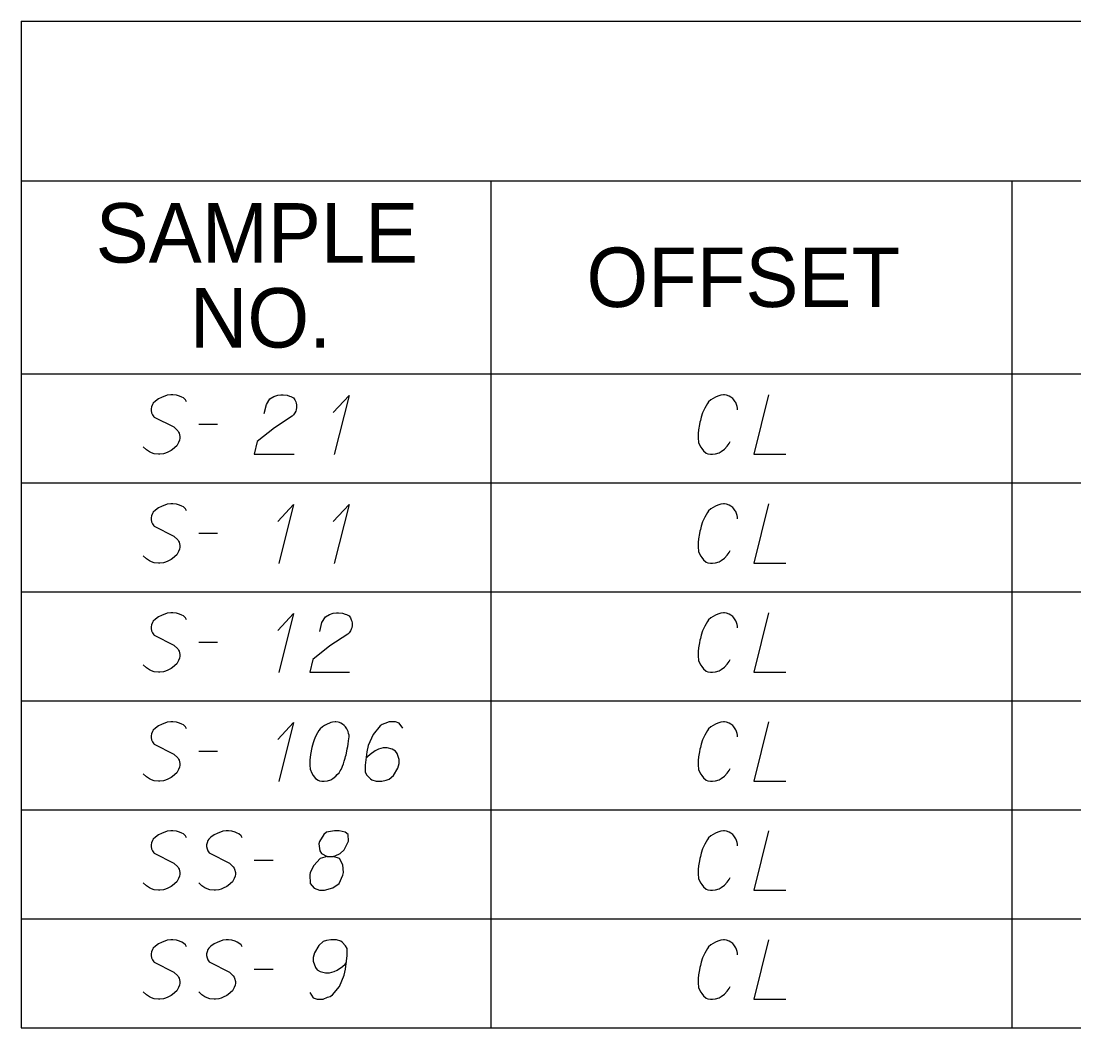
# Model space of a CAD drawing. Extents: x 2074207 to 2076812, y 516372 to 523312.
# Drawn here: x 2076260.6 to 2076345.6, y 519867.3 to 519948.6 of the extents above; entities that cross this region are included whole.
import ezdxf

# ---------------------------------------------------------------- set-up
doc = ezdxf.new("R2010")
doc.units = 0
for name, color, linetype in [('Prop DirtTable_ Soil Test Results - Outline (Major)', 7, 'Continuous'), ('Prop DirtTable_ Soil Test Results - Outline (Minor)', 7, 'Continuous'), ('Prop DirtTable_ Soil Test Results - Tx (Header - Small)', 7, 'Continuous'), ('Prop DirtTable_ Soil Test Results - Tx (Sample Data)', 7, 'Continuous')]:
    doc.layers.add(name, color=color, linetype=linetype)

msp = doc.modelspace()

# ---------------------------------------------------------------- linework, layer by layer
at = {"layer": 'Prop DirtTable_ Soil Test Results - Outline (Major)'}
for p, q in [((2076260.609, 519948.582), (2076260.609, 519920.097)), ((2076260.609, 519948.582), (2076811.903, 519948.582)), ((2076260.609, 519920.097), (2076260.609, 519911.297)), ((2076260.609, 519920.097), (2076811.903, 519920.097)), ((2076260.609, 519920.097), (2076811.903, 519920.097)), ((2076260.609, 519911.297), (2076260.609, 519902.497)), ((2076260.609, 519902.497), (2076260.609, 519893.697)), ((2076260.609, 519893.697), (2076260.609, 519884.897)), ((2076260.609, 519884.897), (2076260.609, 519876.097)), ((2076260.609, 519876.097), (2076260.609, 519867.297)), ((2076260.609, 519867.297), (2076811.903, 519867.297))]:
    msp.add_line(p, q, dxfattribs=at)
at = {"layer": 'Prop DirtTable_ Soil Test Results - Outline (Minor)'}
for p, q in [((2076260.609, 519935.697), (2076811.903, 519935.697)), ((2076298.545, 519935.697), (2076298.545, 519911.297)), ((2076340.594, 519935.697), (2076340.594, 519911.297)), ((2076260.609, 519911.297), (2076811.903, 519911.297)), ((2076260.609, 519911.297), (2076811.903, 519911.297)), ((2076298.546, 519911.297), (2076298.546, 519902.497)), ((2076340.594, 519911.297), (2076340.594, 519902.497)), ((2076260.609, 519902.497), (2076811.903, 519902.497)), ((2076260.609, 519902.497), (2076811.903, 519902.497)), ((2076298.546, 519902.497), (2076298.546, 519893.697)), ((2076340.594, 519902.497), (2076340.594, 519893.697)), ((2076260.609, 519893.697), (2076811.903, 519893.697)), ((2076260.609, 519893.697), (2076811.903, 519893.697)), ((2076298.546, 519893.697), (2076298.546, 519884.897)), ((2076340.594, 519893.697), (2076340.594, 519884.897)), ((2076260.609, 519884.897), (2076811.903, 519884.897)), ((2076260.609, 519884.897), (2076811.903, 519884.897)), ((2076298.546, 519884.897), (2076298.546, 519876.097)), ((2076340.594, 519884.897), (2076340.594, 519876.097)), ((2076260.609, 519876.097), (2076811.903, 519876.097)), ((2076260.609, 519876.097), (2076811.903, 519876.097)), ((2076298.546, 519876.097), (2076298.546, 519867.297)), ((2076340.594, 519876.097), (2076340.594, 519867.297)), ((2076260.609, 519867.297), (2076811.903, 519867.297))]:
    msp.add_line(p, q, dxfattribs=at)
at = {"layer": 'Prop DirtTable_ Soil Test Results - Tx (Sample Data)'}
for points in [[(2076273.968, 519917.852), (2076273.897, 519918.003), (2076273.721, 519918.154), (2076273.58, 519918.23), (2076273.403, 519918.305), (2076273.157, 519918.381), (2076272.874, 519918.418), (2076272.698, 519918.418), (2076272.416, 519918.381), (2076271.957, 519918.192), (2076271.71, 519918.078), (2076271.463, 519917.889), (2076271.287, 519917.738), (2076271.216, 519917.625), (2076271.146, 519917.436), (2076271.111, 519917.285), (2076271.111, 519917.133), (2076271.146, 519916.944), (2076271.216, 519916.793), (2076271.322, 519916.642), (2076271.358, 519916.604), (2076272.945, 519915.811), (2076273.262, 519915.508), (2076273.333, 519915.395), (2076273.368, 519915.319), (2076273.439, 519915.055), (2076273.439, 519914.904), (2076273.403, 519914.752), (2076273.333, 519914.563), (2076273.192, 519914.299), (2076272.839, 519913.996), (2076272.733, 519913.921), (2076272.451, 519913.77), (2076272.275, 519913.694), (2076272.098, 519913.656), (2076271.816, 519913.618), (2076271.71, 519913.618), (2076271.358, 519913.656), (2076271.146, 519913.732), (2076270.969, 519913.807), (2076270.723, 519913.959), (2076270.476, 519914.223)], [(2076280.247, 519916.907), (2076280.423, 519917.625), (2076280.706, 519918.078), (2076281.023, 519918.267), (2076281.34, 519918.381), (2076281.587, 519918.418), (2076281.764, 519918.418), (2076282.081, 519918.381), (2076282.293, 519918.305), (2076282.399, 519918.267), (2076282.61, 519918.154), (2076282.716, 519918.003), (2076282.787, 519917.852), (2076282.822, 519917.738), (2076282.857, 519917.587), (2076282.857, 519917.398), (2076282.822, 519917.209), (2076282.787, 519917.096), (2076282.716, 519916.944), (2076282.61, 519916.793), (2076282.505, 519916.68), (2076281.058, 519915.735), (2076279.683, 519914.639), (2076279.436, 519913.618), (2076282.646, 519913.618)], [(2076285.82, 519916.982), (2076287.09, 519918.343), (2076285.891, 519913.581)], [(2076318.45, 519917.209), (2076318.45, 519917.322), (2076318.415, 519917.474), (2076318.38, 519917.625), (2076318.309, 519917.776), (2076318.274, 519917.852), (2076318.168, 519918.003), (2076318.062, 519918.116), (2076317.921, 519918.23), (2076317.78, 519918.305), (2076317.569, 519918.381), (2076317.392, 519918.418), (2076317.322, 519918.418), (2076317.11, 519918.381), (2076316.863, 519918.305), (2076316.687, 519918.23), (2076316.475, 519918.116), (2076316.299, 519918.003), (2076316.122, 519917.852), (2076316.016, 519917.7), (2076315.911, 519917.511), (2076315.805, 519917.322), (2076315.628, 519916.944), (2076315.523, 519916.604), (2076315.452, 519916.34), (2076315.417, 519916.189), (2076315.381, 519916), (2076315.311, 519915.584), (2076315.276, 519915.281), (2076315.276, 519914.941), (2076315.311, 519914.563), (2076315.381, 519914.374), (2076315.487, 519914.185), (2076315.558, 519914.072), (2076315.699, 519913.883), (2076315.911, 519913.694), (2076316.052, 519913.656), (2076316.263, 519913.618), (2076316.404, 519913.618), (2076316.44, 519913.618), (2076316.687, 519913.656), (2076316.969, 519913.732), (2076317.145, 519913.845), (2076317.392, 519914.034), (2076317.604, 519914.261), (2076317.78, 519914.488), (2076317.851, 519914.639)], [(2076320.955, 519918.418), (2076319.756, 519913.618), (2076322.366, 519913.618)], [(2076274.956, 519916.037), (2076276.472, 519916.037)], [(2076273.968, 519909.052), (2076273.897, 519909.203), (2076273.721, 519909.354), (2076273.58, 519909.43), (2076273.403, 519909.505), (2076273.157, 519909.581), (2076272.874, 519909.618), (2076272.698, 519909.618), (2076272.416, 519909.581), (2076271.957, 519909.392), (2076271.71, 519909.278), (2076271.463, 519909.089), (2076271.287, 519908.938), (2076271.216, 519908.825), (2076271.146, 519908.636), (2076271.111, 519908.485), (2076271.111, 519908.333), (2076271.146, 519908.144), (2076271.216, 519907.993), (2076271.322, 519907.842), (2076271.358, 519907.804), (2076272.945, 519907.011), (2076273.262, 519906.708), (2076273.333, 519906.595), (2076273.368, 519906.519), (2076273.439, 519906.255), (2076273.439, 519906.104), (2076273.403, 519905.952), (2076273.333, 519905.763), (2076273.192, 519905.499), (2076272.839, 519905.196), (2076272.733, 519905.121), (2076272.451, 519904.97), (2076272.275, 519904.894), (2076272.098, 519904.856), (2076271.816, 519904.818), (2076271.71, 519904.818), (2076271.358, 519904.856), (2076271.146, 519904.932), (2076270.969, 519905.007), (2076270.723, 519905.159), (2076270.476, 519905.423)], [(2076281.34, 519908.182), (2076282.61, 519909.543), (2076281.411, 519904.781)], [(2076285.82, 519908.182), (2076287.09, 519909.543), (2076285.891, 519904.781)], [(2076318.45, 519908.409), (2076318.45, 519908.522), (2076318.415, 519908.674), (2076318.38, 519908.825), (2076318.309, 519908.976), (2076318.274, 519909.052), (2076318.168, 519909.203), (2076318.062, 519909.316), (2076317.921, 519909.43), (2076317.78, 519909.505), (2076317.569, 519909.581), (2076317.392, 519909.618), (2076317.322, 519909.618), (2076317.11, 519909.581), (2076316.863, 519909.505), (2076316.687, 519909.43), (2076316.475, 519909.316), (2076316.299, 519909.203), (2076316.122, 519909.052), (2076316.016, 519908.9), (2076315.911, 519908.711), (2076315.805, 519908.522), (2076315.628, 519908.144), (2076315.523, 519907.804), (2076315.452, 519907.54), (2076315.417, 519907.389), (2076315.381, 519907.2), (2076315.311, 519906.784), (2076315.276, 519906.481), (2076315.276, 519906.141), (2076315.311, 519905.763), (2076315.381, 519905.574), (2076315.487, 519905.385), (2076315.558, 519905.272), (2076315.699, 519905.083), (2076315.911, 519904.894), (2076316.052, 519904.856), (2076316.263, 519904.818), (2076316.404, 519904.818), (2076316.44, 519904.818), (2076316.687, 519904.856), (2076316.969, 519904.932), (2076317.145, 519905.045), (2076317.392, 519905.234), (2076317.604, 519905.461), (2076317.78, 519905.688), (2076317.851, 519905.839)], [(2076320.955, 519909.618), (2076319.756, 519904.818), (2076322.366, 519904.818)], [(2076274.956, 519907.237), (2076276.472, 519907.237)], [(2076273.968, 519900.252), (2076273.897, 519900.403), (2076273.721, 519900.554), (2076273.58, 519900.63), (2076273.403, 519900.705), (2076273.157, 519900.781), (2076272.874, 519900.818), (2076272.698, 519900.818), (2076272.416, 519900.781), (2076271.957, 519900.592), (2076271.71, 519900.478), (2076271.463, 519900.289), (2076271.287, 519900.138), (2076271.216, 519900.025), (2076271.146, 519899.836), (2076271.111, 519899.685), (2076271.111, 519899.533), (2076271.146, 519899.344), (2076271.216, 519899.193), (2076271.322, 519899.042), (2076271.358, 519899.004), (2076272.945, 519898.211), (2076273.262, 519897.908), (2076273.333, 519897.795), (2076273.368, 519897.719), (2076273.439, 519897.455), (2076273.439, 519897.304), (2076273.403, 519897.152), (2076273.333, 519896.963), (2076273.192, 519896.699), (2076272.839, 519896.396), (2076272.733, 519896.321), (2076272.451, 519896.17), (2076272.275, 519896.094), (2076272.098, 519896.056), (2076271.816, 519896.018), (2076271.71, 519896.018), (2076271.358, 519896.056), (2076271.146, 519896.132), (2076270.969, 519896.207), (2076270.723, 519896.359), (2076270.476, 519896.623)], [(2076281.34, 519899.382), (2076282.61, 519900.743), (2076281.411, 519895.981)], [(2076284.727, 519899.307), (2076284.903, 519900.025), (2076285.186, 519900.478), (2076285.503, 519900.667), (2076285.82, 519900.781), (2076286.067, 519900.818), (2076286.244, 519900.818), (2076286.561, 519900.781), (2076286.773, 519900.705), (2076286.879, 519900.667), (2076287.09, 519900.554), (2076287.196, 519900.403), (2076287.267, 519900.252), (2076287.302, 519900.138), (2076287.337, 519899.987), (2076287.337, 519899.798), (2076287.302, 519899.609), (2076287.267, 519899.496), (2076287.196, 519899.344), (2076287.09, 519899.193), (2076286.985, 519899.08), (2076285.538, 519898.135), (2076284.163, 519897.039), (2076283.916, 519896.018), (2076287.126, 519896.018)], [(2076318.45, 519899.609), (2076318.45, 519899.722), (2076318.415, 519899.874), (2076318.38, 519900.025), (2076318.309, 519900.176), (2076318.274, 519900.252), (2076318.168, 519900.403), (2076318.062, 519900.516), (2076317.921, 519900.63), (2076317.78, 519900.705), (2076317.569, 519900.781), (2076317.392, 519900.818), (2076317.322, 519900.818), (2076317.11, 519900.781), (2076316.863, 519900.705), (2076316.687, 519900.63), (2076316.475, 519900.516), (2076316.299, 519900.403), (2076316.122, 519900.252), (2076316.016, 519900.1), (2076315.911, 519899.911), (2076315.805, 519899.722), (2076315.628, 519899.344), (2076315.523, 519899.004), (2076315.452, 519898.74), (2076315.417, 519898.589), (2076315.381, 519898.4), (2076315.311, 519897.984), (2076315.276, 519897.681), (2076315.276, 519897.341), (2076315.311, 519896.963), (2076315.381, 519896.774), (2076315.487, 519896.585), (2076315.558, 519896.472), (2076315.699, 519896.283), (2076315.911, 519896.094), (2076316.052, 519896.056), (2076316.263, 519896.018), (2076316.404, 519896.018), (2076316.44, 519896.018), (2076316.687, 519896.056), (2076316.969, 519896.132), (2076317.145, 519896.245), (2076317.392, 519896.434), (2076317.604, 519896.661), (2076317.78, 519896.888), (2076317.851, 519897.039)], [(2076320.955, 519900.818), (2076319.756, 519896.018), (2076322.366, 519896.018)], [(2076274.956, 519898.437), (2076276.472, 519898.437)], [(2076273.968, 519891.452), (2076273.897, 519891.603), (2076273.721, 519891.754), (2076273.58, 519891.83), (2076273.403, 519891.905), (2076273.157, 519891.981), (2076272.874, 519892.018), (2076272.698, 519892.018), (2076272.416, 519891.981), (2076271.957, 519891.792), (2076271.71, 519891.678), (2076271.463, 519891.489), (2076271.287, 519891.338), (2076271.216, 519891.225), (2076271.146, 519891.036), (2076271.111, 519890.885), (2076271.111, 519890.733), (2076271.146, 519890.544), (2076271.216, 519890.393), (2076271.322, 519890.242), (2076271.358, 519890.204), (2076272.945, 519889.411), (2076273.262, 519889.108), (2076273.333, 519888.995), (2076273.368, 519888.919), (2076273.439, 519888.655), (2076273.439, 519888.504), (2076273.403, 519888.352), (2076273.333, 519888.163), (2076273.192, 519887.899), (2076272.839, 519887.596), (2076272.733, 519887.521), (2076272.451, 519887.37), (2076272.275, 519887.294), (2076272.098, 519887.256), (2076271.816, 519887.218), (2076271.71, 519887.218), (2076271.358, 519887.256), (2076271.146, 519887.332), (2076270.969, 519887.407), (2076270.723, 519887.559), (2076270.476, 519887.823)], [(2076286.032, 519892.018), (2076285.962, 519892.018), (2076285.75, 519891.981), (2076285.609, 519891.943), (2076285.503, 519891.905), (2076285.327, 519891.83), (2076285.115, 519891.716), (2076284.939, 519891.603), (2076284.762, 519891.452), (2076284.656, 519891.3), (2076284.551, 519891.111), (2076284.445, 519890.922), (2076284.339, 519890.696), (2076284.268, 519890.544), (2076284.198, 519890.318), (2076284.092, 519889.94), (2076283.986, 519889.373), (2076283.916, 519888.919), (2076283.916, 519888.504), (2076283.951, 519888.201), (2076284.092, 519887.861), (2076284.198, 519887.672), (2076284.374, 519887.445), (2076284.586, 519887.294), (2076284.692, 519887.256), (2076284.903, 519887.218), (2076285.08, 519887.218), (2076285.362, 519887.256), (2076285.609, 519887.332), (2076285.785, 519887.445), (2076286.032, 519887.634), (2076286.138, 519887.748), (2076286.279, 519887.899), (2076286.385, 519888.05), (2076286.455, 519888.163), (2076286.526, 519888.352), (2076286.561, 519888.428), (2076286.632, 519888.617), (2076286.702, 519888.844), (2076286.773, 519889.07), (2076286.808, 519889.222), (2076286.843, 519889.335), (2076286.879, 519889.486), (2076286.949, 519889.826), (2076286.985, 519890.015), (2076287.02, 519890.204), (2076287.055, 519890.469), (2076287.09, 519890.809), (2076287.09, 519890.922), (2076287.055, 519891.074), (2076287.02, 519891.225), (2076286.914, 519891.452), (2076286.808, 519891.603), (2076286.702, 519891.716), (2076286.561, 519891.83), (2076286.42, 519891.905), (2076286.314, 519891.943), (2076286.209, 519891.981), (2076286.032, 519892.018)], [(2076291.429, 519891.489), (2076291.147, 519891.905), (2076290.83, 519892.018), (2076290.336, 519892.018), (2076289.983, 519891.867), (2076289.771, 519891.792), (2076289.595, 519891.678), (2076289.031, 519890.998), (2076288.643, 519890.091), (2076288.537, 519889.6), (2076288.396, 519888.504), (2076288.396, 519887.937), (2076288.537, 519887.71), (2076288.819, 519887.407), (2076288.925, 519887.332), (2076289.278, 519887.218), (2076289.736, 519887.218), (2076290.089, 519887.294), (2076290.336, 519887.37), (2076290.689, 519887.672), (2076291.041, 519888.277), (2076291.147, 519888.655), (2076291.147, 519888.957), (2076290.971, 519889.448), (2076290.83, 519889.637), (2076290.583, 519889.789), (2076290.159, 519889.902), (2076289.842, 519889.902), (2076289.454, 519889.789), (2076289.207, 519889.675), (2076288.784, 519889.373), (2076288.572, 519889.184), (2076288.466, 519889.07)], [(2076318.45, 519890.809), (2076318.45, 519890.922), (2076318.415, 519891.074), (2076318.38, 519891.225), (2076318.309, 519891.376), (2076318.274, 519891.452), (2076318.168, 519891.603), (2076318.062, 519891.716), (2076317.921, 519891.83), (2076317.78, 519891.905), (2076317.569, 519891.981), (2076317.392, 519892.018), (2076317.322, 519892.018), (2076317.11, 519891.981), (2076316.863, 519891.905), (2076316.687, 519891.83), (2076316.475, 519891.716), (2076316.299, 519891.603), (2076316.122, 519891.452), (2076316.016, 519891.3), (2076315.911, 519891.111), (2076315.805, 519890.922), (2076315.628, 519890.544), (2076315.523, 519890.204), (2076315.452, 519889.94), (2076315.417, 519889.789), (2076315.381, 519889.6), (2076315.311, 519889.184), (2076315.276, 519888.881), (2076315.276, 519888.541), (2076315.311, 519888.163), (2076315.381, 519887.974), (2076315.487, 519887.785), (2076315.558, 519887.672), (2076315.699, 519887.483), (2076315.911, 519887.294), (2076316.052, 519887.256), (2076316.263, 519887.218), (2076316.404, 519887.218), (2076316.44, 519887.218), (2076316.687, 519887.256), (2076316.969, 519887.332), (2076317.145, 519887.445), (2076317.392, 519887.634), (2076317.604, 519887.861), (2076317.78, 519888.088), (2076317.851, 519888.239)], [(2076320.955, 519892.018), (2076319.756, 519887.218), (2076322.366, 519887.218)], [(2076281.34, 519890.582), (2076282.61, 519891.943), (2076281.411, 519887.181)], [(2076274.956, 519889.637), (2076276.472, 519889.637)], [(2076273.968, 519882.652), (2076273.897, 519882.803), (2076273.721, 519882.954), (2076273.58, 519883.03), (2076273.403, 519883.105), (2076273.157, 519883.181), (2076272.874, 519883.218), (2076272.698, 519883.218), (2076272.416, 519883.181), (2076271.957, 519882.992), (2076271.71, 519882.878), (2076271.463, 519882.689), (2076271.287, 519882.538), (2076271.216, 519882.425), (2076271.146, 519882.236), (2076271.111, 519882.085), (2076271.111, 519881.933), (2076271.146, 519881.744), (2076271.216, 519881.593), (2076271.322, 519881.442), (2076271.358, 519881.404), (2076272.945, 519880.611), (2076273.262, 519880.308), (2076273.333, 519880.195), (2076273.368, 519880.119), (2076273.439, 519879.855), (2076273.439, 519879.704), (2076273.403, 519879.552), (2076273.333, 519879.363), (2076273.192, 519879.099), (2076272.839, 519878.796), (2076272.733, 519878.721), (2076272.451, 519878.57), (2076272.275, 519878.494), (2076272.098, 519878.456), (2076271.816, 519878.418), (2076271.71, 519878.418), (2076271.358, 519878.456), (2076271.146, 519878.532), (2076270.969, 519878.607), (2076270.723, 519878.759), (2076270.476, 519879.023)], [(2076278.448, 519882.652), (2076278.377, 519882.803), (2076278.201, 519882.954), (2076278.06, 519883.03), (2076277.883, 519883.105), (2076277.637, 519883.181), (2076277.354, 519883.218), (2076277.178, 519883.218), (2076276.896, 519883.181), (2076276.437, 519882.992), (2076276.19, 519882.878), (2076275.943, 519882.689), (2076275.767, 519882.538), (2076275.696, 519882.425), (2076275.626, 519882.236), (2076275.591, 519882.085), (2076275.591, 519881.933), (2076275.626, 519881.744), (2076275.696, 519881.593), (2076275.802, 519881.442), (2076275.838, 519881.404), (2076277.425, 519880.611), (2076277.742, 519880.308), (2076277.813, 519880.195), (2076277.848, 519880.119), (2076277.919, 519879.855), (2076277.919, 519879.704), (2076277.883, 519879.552), (2076277.813, 519879.363), (2076277.672, 519879.099), (2076277.319, 519878.796), (2076277.213, 519878.721), (2076276.931, 519878.57), (2076276.755, 519878.494), (2076276.578, 519878.456), (2076276.296, 519878.418), (2076276.19, 519878.418), (2076275.838, 519878.456), (2076275.626, 519878.532), (2076275.449, 519878.607), (2076275.203, 519878.759), (2076274.956, 519879.023)], [(2076285.327, 519881.14), (2076285.82, 519881.14), (2076285.962, 519881.178), (2076286.385, 519881.367), (2076286.702, 519881.669), (2076287.055, 519882.387), (2076287.02, 519882.916), (2076286.773, 519883.105), (2076286.279, 519883.218), (2076285.926, 519883.218), (2076285.256, 519883.105), (2076285.044, 519882.916), (2076284.692, 519882.349), (2076284.656, 519882.16), (2076284.727, 519881.593), (2076284.868, 519881.367), (2076285.327, 519881.14), (2076284.762, 519880.989), (2076284.233, 519880.422), (2076283.951, 519879.855), (2076283.916, 519879.666), (2076283.951, 519878.948), (2076284.268, 519878.57), (2076284.692, 519878.418), (2076285.115, 519878.418), (2076285.785, 519878.607), (2076286.279, 519878.948), (2076286.597, 519879.628), (2076286.632, 519879.855), (2076286.597, 519880.459), (2076286.314, 519880.989), (2076285.82, 519881.14)], [(2076318.45, 519882.009), (2076318.45, 519882.122), (2076318.415, 519882.274), (2076318.38, 519882.425), (2076318.309, 519882.576), (2076318.274, 519882.652), (2076318.168, 519882.803), (2076318.062, 519882.916), (2076317.921, 519883.03), (2076317.78, 519883.105), (2076317.569, 519883.181), (2076317.392, 519883.218), (2076317.322, 519883.218), (2076317.11, 519883.181), (2076316.863, 519883.105), (2076316.687, 519883.03), (2076316.475, 519882.916), (2076316.299, 519882.803), (2076316.122, 519882.652), (2076316.016, 519882.5), (2076315.911, 519882.311), (2076315.805, 519882.122), (2076315.628, 519881.744), (2076315.523, 519881.404), (2076315.452, 519881.14), (2076315.417, 519880.989), (2076315.381, 519880.8), (2076315.311, 519880.384), (2076315.276, 519880.081), (2076315.276, 519879.741), (2076315.311, 519879.363), (2076315.381, 519879.174), (2076315.487, 519878.985), (2076315.558, 519878.872), (2076315.699, 519878.683), (2076315.911, 519878.494), (2076316.052, 519878.456), (2076316.263, 519878.418), (2076316.404, 519878.418), (2076316.44, 519878.418), (2076316.687, 519878.456), (2076316.969, 519878.532), (2076317.145, 519878.645), (2076317.392, 519878.834), (2076317.604, 519879.061), (2076317.78, 519879.288), (2076317.851, 519879.439)], [(2076320.955, 519883.218), (2076319.756, 519878.418), (2076322.366, 519878.418)], [(2076279.436, 519880.837), (2076280.952, 519880.837)], [(2076273.968, 519873.852), (2076273.897, 519874.003), (2076273.721, 519874.154), (2076273.58, 519874.23), (2076273.403, 519874.305), (2076273.157, 519874.381), (2076272.874, 519874.418), (2076272.698, 519874.418), (2076272.416, 519874.381), (2076271.957, 519874.192), (2076271.71, 519874.078), (2076271.463, 519873.889), (2076271.287, 519873.738), (2076271.216, 519873.625), (2076271.146, 519873.436), (2076271.111, 519873.285), (2076271.111, 519873.133), (2076271.146, 519872.944), (2076271.216, 519872.793), (2076271.322, 519872.642), (2076271.358, 519872.604), (2076272.945, 519871.811), (2076273.262, 519871.508), (2076273.333, 519871.395), (2076273.368, 519871.319), (2076273.439, 519871.055), (2076273.439, 519870.904), (2076273.403, 519870.752), (2076273.333, 519870.563), (2076273.192, 519870.299), (2076272.839, 519869.996), (2076272.733, 519869.921), (2076272.451, 519869.77), (2076272.275, 519869.694), (2076272.098, 519869.656), (2076271.816, 519869.618), (2076271.71, 519869.618), (2076271.358, 519869.656), (2076271.146, 519869.732), (2076270.969, 519869.807), (2076270.723, 519869.959), (2076270.476, 519870.223)], [(2076278.448, 519873.852), (2076278.377, 519874.003), (2076278.201, 519874.154), (2076278.06, 519874.23), (2076277.883, 519874.305), (2076277.637, 519874.381), (2076277.354, 519874.418), (2076277.178, 519874.418), (2076276.896, 519874.381), (2076276.437, 519874.192), (2076276.19, 519874.078), (2076275.943, 519873.889), (2076275.767, 519873.738), (2076275.696, 519873.625), (2076275.626, 519873.436), (2076275.591, 519873.285), (2076275.591, 519873.133), (2076275.626, 519872.944), (2076275.696, 519872.793), (2076275.802, 519872.642), (2076275.838, 519872.604), (2076277.425, 519871.811), (2076277.742, 519871.508), (2076277.813, 519871.395), (2076277.848, 519871.319), (2076277.919, 519871.055), (2076277.919, 519870.904), (2076277.883, 519870.752), (2076277.813, 519870.563), (2076277.672, 519870.299), (2076277.319, 519869.996), (2076277.213, 519869.921), (2076276.931, 519869.77), (2076276.755, 519869.694), (2076276.578, 519869.656), (2076276.296, 519869.618), (2076276.19, 519869.618), (2076275.838, 519869.656), (2076275.626, 519869.732), (2076275.449, 519869.807), (2076275.203, 519869.959), (2076274.956, 519870.223)], [(2076283.916, 519870.148), (2076284.198, 519869.732), (2076284.515, 519869.618), (2076285.009, 519869.618), (2076285.362, 519869.77), (2076285.574, 519869.845), (2076285.75, 519869.959), (2076286.314, 519870.639), (2076286.702, 519871.546), (2076286.808, 519872.037), (2076286.949, 519873.133), (2076286.949, 519873.7), (2076286.808, 519873.927), (2076286.526, 519874.23), (2076286.42, 519874.305), (2076286.067, 519874.418), (2076285.609, 519874.418), (2076285.256, 519874.343), (2076285.009, 519874.267), (2076284.656, 519873.965), (2076284.304, 519873.36), (2076284.198, 519872.982), (2076284.198, 519872.68), (2076284.374, 519872.189), (2076284.515, 519872), (2076284.762, 519871.848), (2076285.186, 519871.735), (2076285.503, 519871.735), (2076285.891, 519871.848), (2076286.138, 519871.962), (2076286.561, 519872.264), (2076286.773, 519872.453), (2076286.879, 519872.567)], [(2076318.45, 519873.209), (2076318.45, 519873.322), (2076318.415, 519873.474), (2076318.38, 519873.625), (2076318.309, 519873.776), (2076318.274, 519873.852), (2076318.168, 519874.003), (2076318.062, 519874.116), (2076317.921, 519874.23), (2076317.78, 519874.305), (2076317.569, 519874.381), (2076317.392, 519874.418), (2076317.322, 519874.418), (2076317.11, 519874.381), (2076316.863, 519874.305), (2076316.687, 519874.23), (2076316.475, 519874.116), (2076316.299, 519874.003), (2076316.122, 519873.852), (2076316.016, 519873.7), (2076315.911, 519873.511), (2076315.805, 519873.322), (2076315.628, 519872.944), (2076315.523, 519872.604), (2076315.452, 519872.34), (2076315.417, 519872.189), (2076315.381, 519872), (2076315.311, 519871.584), (2076315.276, 519871.281), (2076315.276, 519870.941), (2076315.311, 519870.563), (2076315.381, 519870.374), (2076315.487, 519870.185), (2076315.558, 519870.072), (2076315.699, 519869.883), (2076315.911, 519869.694), (2076316.052, 519869.656), (2076316.263, 519869.618), (2076316.404, 519869.618), (2076316.44, 519869.618), (2076316.687, 519869.656), (2076316.969, 519869.732), (2076317.145, 519869.845), (2076317.392, 519870.034), (2076317.604, 519870.261), (2076317.78, 519870.488), (2076317.851, 519870.639)], [(2076320.955, 519874.418), (2076319.756, 519869.618), (2076322.366, 519869.618)], [(2076279.436, 519872.037), (2076280.952, 519872.037)]]:
    msp.add_lwpolyline(points, dxfattribs=at)

# ---------------------------------------------------------------- texts
at = {"layer": 'Prop DirtTable_ Soil Test Results - Tx (Header - Small)'}
for s, p in [('SAMPLE', (2076266.632, 519929.083)), ('OFFSET', (2076306.254, 519925.497)), ('NO.', (2076274.244, 519922.226))]:
    msp.add_text(s, height=4.8, dxfattribs=at).set_placement(p)

doc.saveas('drawing.dxf')
